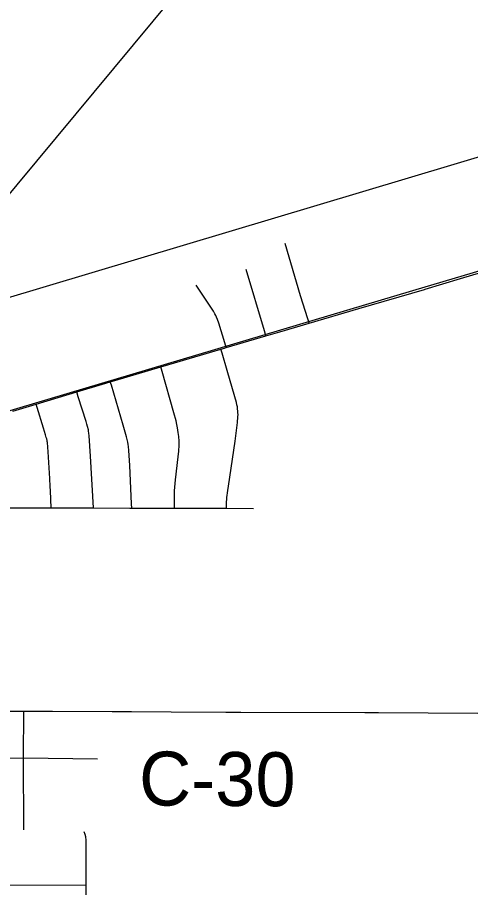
# Model space of a CAD drawing. Extents: x -87 to 2145, y -2128 to 440.
# Drawn here: x 91.41 to 104, y 60.65 to 84.83 of the extents above; entities that cross this region are included whole.
import ezdxf

# ---------------------------------------------------------------- set-up
doc = ezdxf.new("R2010")
doc.units = 0
for name, color, linetype in [('Default', 7, 'Continuous'), ('GM_X_City_Street', 7, 'Continuous'), ('GM_X_County_Road', 7, 'Continuous'), ('GM_X_County_Road_Text', 7, 'Continuous'), ('GM_X_Rail_Line', 7, 'Continuous'), ('GM_X_US_Route', 7, 'Continuous'), ('SH_Text', 7, 'Continuous')]:
    doc.layers.add(name, color=color, linetype=linetype)

msp = doc.modelspace()

# ---------------------------------------------------------------- linework, layer by layer
at = {"layer": 'Default'}
for points in [[(102.741, 77.28), (103.72, 77.578), (105.404, 78.073)], [(94.116, 74.744), (95.392, 75.124), (95.616, 75.19), (97.063, 75.613), (97.159, 75.641), (97.21, 75.656), (98.312, 75.981), (98.7, 76.096), (99.51, 76.336), (100.892, 76.746), (102.716, 77.272), (102.741, 77.28)], [(91.285, 73.891), (91.931, 74.086), (93.057, 74.426), (93.776, 74.643), (93.991, 74.707), (94.116, 74.744)]]:
    msp.add_lwpolyline(points, dxfattribs=at)
at = {"layer": 'GM_X_City_Street'}
for points in [[(99.51, 76.336), (99.473, 76.459), (99.277, 77.099), (98.852, 78.549)], [(98.312, 75.981), (98.269, 76.125), (97.763, 77.831)], [(97.21, 75.656), (97.171, 75.786), (97.008, 76.335), (96.97, 76.441), (96.944, 76.502), (96.923, 76.545), (96.895, 76.599), (96.874, 76.636), (96.853, 76.671), (96.802, 76.749), (96.376, 77.393)], [(97.222, 71.193), (97.222, 71.307), (97.222, 71.372), (97.225, 71.435), (97.229, 71.494), (97.234, 71.546), (97.245, 71.621), (97.308, 72.05), (97.461, 73.052), (97.528, 73.571), (97.537, 73.728), (97.538, 73.794), (97.536, 73.838), (97.532, 73.894), (97.528, 73.941), (97.523, 73.983), (97.519, 74.008), (97.507, 74.067), (97.492, 74.132), (97.388, 74.511), (97.239, 75.015), (97.097, 75.498), (97.063, 75.613)], [(95.775, 71.196), (95.774, 71.258), (95.772, 71.379), (95.777, 71.674), (95.801, 71.984), (95.877, 72.619), (95.892, 72.781), (95.901, 72.944), (95.899, 73.054), (95.89, 73.188), (95.878, 73.295), (95.858, 73.428), (95.842, 73.518), (95.818, 73.619), (95.758, 73.845), (95.43, 74.994), (95.392, 75.124)], [(94.586, 71.194), (94.58, 71.315), (94.532, 72.383), (94.508, 72.799), (94.497, 72.906), (94.488, 72.959), (94.475, 73.027), (94.46, 73.097), (94.441, 73.178), (94.345, 73.501), (94.019, 74.61), (93.991, 74.707)], [(93.527, 71.199), (93.443, 72.639), (93.405, 73.199), (93.396, 73.278), (93.388, 73.335), (93.382, 73.37), (93.361, 73.46), (93.341, 73.53), (93.319, 73.606), (93.101, 74.29), (93.057, 74.426)], [(92.349, 71.2), (92.328, 71.673), (92.322, 71.794), (92.311, 72.014), (92.264, 72.759), (92.256, 72.885), (92.253, 72.923), (92.248, 72.984), (92.244, 73.017), (92.24, 73.042), (92.233, 73.075), (92.224, 73.116), (92.213, 73.161), (92.193, 73.232), (92.166, 73.324), (92.139, 73.412), (91.959, 73.994), (91.931, 74.086)], [(88.613, 71.202), (88.756, 71.202), (90.024, 71.197), (90.512, 71.198), (91.218, 71.199), (92.349, 71.2), (92.397, 71.2), (93.349, 71.199), (93.527, 71.199), (94.53, 71.193), (94.586, 71.194), (95.775, 71.196), (95.957, 71.196), (96.942, 71.195), (97.222, 71.193), (97.965, 71.188)], [(80.568, 65.577), (82.161, 65.569), (83.743, 65.562), (85.301, 65.558), (86.908, 65.556), (87.146, 65.556), (88.525, 65.552), (90.009, 65.553), (91.592, 65.551), (92.384, 65.55), (94.04, 65.545)], [(91.589, 62.254), (91.58, 64.25), (91.592, 65.551)], [(80.567, 64.277), (80.746, 64.278), (82.169, 64.284), (83.736, 64.278), (85.297, 64.273), (86.887, 64.266), (88.45, 64.253), (90.018, 64.247), (91.58, 64.25), (93.632, 64.229)], [(93.243, 59.102), (93.269, 59.197), (93.291, 59.326), (93.306, 59.505), (93.314, 59.767), (93.319, 60.716), (93.323, 61.469), (93.319, 61.969), (93.309, 62.057), (93.296, 62.121), (93.266, 62.197)], [(80.582, 61.145), (80.767, 61.144), (82.184, 61.139), (83.746, 61.139), (85.308, 61.143), (86.889, 61.146), (87.214, 61.138), (87.443, 61.123), (87.622, 61.1), (87.831, 61.058), (88.442, 60.935), (88.925, 60.837), (89.281, 60.773), (89.415, 60.753), (89.525, 60.741), (89.638, 60.732), (89.737, 60.727), (90.002, 60.724), (90.131, 60.723), (93.319, 60.716)]]:
    msp.add_lwpolyline(points, dxfattribs=at)
at = {"layer": 'GM_X_County_Road'}
for points in [[(94.04, 65.545), (94.577, 65.542), (95.68, 65.533)], [(95.68, 65.533), (97.203, 65.521), (97.614, 65.52), (101.061, 65.51), (101.437, 65.511)], [(101.437, 65.511), (104.197, 65.492), (105.493, 65.491), (106.395, 65.486), (107.101, 65.484), (108.906, 65.479), (111.252, 65.486), (112.959, 65.501), (113.68, 65.509), (115.862, 65.516), (116.207, 65.518), (117.552, 65.53), (118.766, 65.532), (119.898, 65.53), (120.117, 65.53)]]:
    msp.add_lwpolyline(points, dxfattribs=at)
at = {"layer": 'GM_X_Rail_Line'}
for points in [[(84.262, 75.195), (85.555, 75.511), (87.137, 75.848), (109.888, 82.652), (131.343, 89.033), (153.492, 95.84), (178.168, 103.295), (200.207, 109.918), (206.322, 111.759), (210.944, 112.625), (214.391, 113.306), (217.944, 114.045), (221.724, 114.913), (223.852, 115.454), (226.693, 115.749), (227.843, 115.733)], [(85.452, 72.193), (102.397, 77.245), (110.324, 79.597), (120.225, 82.518), (145.521, 89.976), (177.626, 99.356), (203.084, 106.73), (227.824, 114.019), (228.565, 114.249), (228.858, 114.342), (229.049, 114.48), (229.134, 114.685), (229.071, 115.804)]]:
    msp.add_lwpolyline(points, dxfattribs=at)
at = {"layer": 'GM_X_US_Route'}
for points in [[(102.741, 77.28), (103.72, 77.578), (105.404, 78.073)], [(94.116, 74.744), (95.392, 75.124), (95.616, 75.19), (97.063, 75.613), (97.159, 75.641), (97.21, 75.656), (98.312, 75.981), (98.7, 76.096), (99.51, 76.336), (100.892, 76.746), (102.716, 77.272), (102.741, 77.28)], [(91.285, 73.891), (91.931, 74.086), (93.057, 74.426), (93.776, 74.643), (93.991, 74.707), (94.116, 74.744)]]:
    msp.add_lwpolyline(points, dxfattribs=at)
at = {"layer": 'SH_Text'}
msp.add_line((86.344, 74.096), (101.688, 92.57), dxfattribs=at)

# ---------------------------------------------------------------- texts
at = {"layer": 'GM_X_County_Road_Text'}
msp.add_text('C-30', height=1.5, rotation=359.6543, dxfattribs=at).set_placement((94.785, 62.931))

doc.saveas('drawing.dxf')
